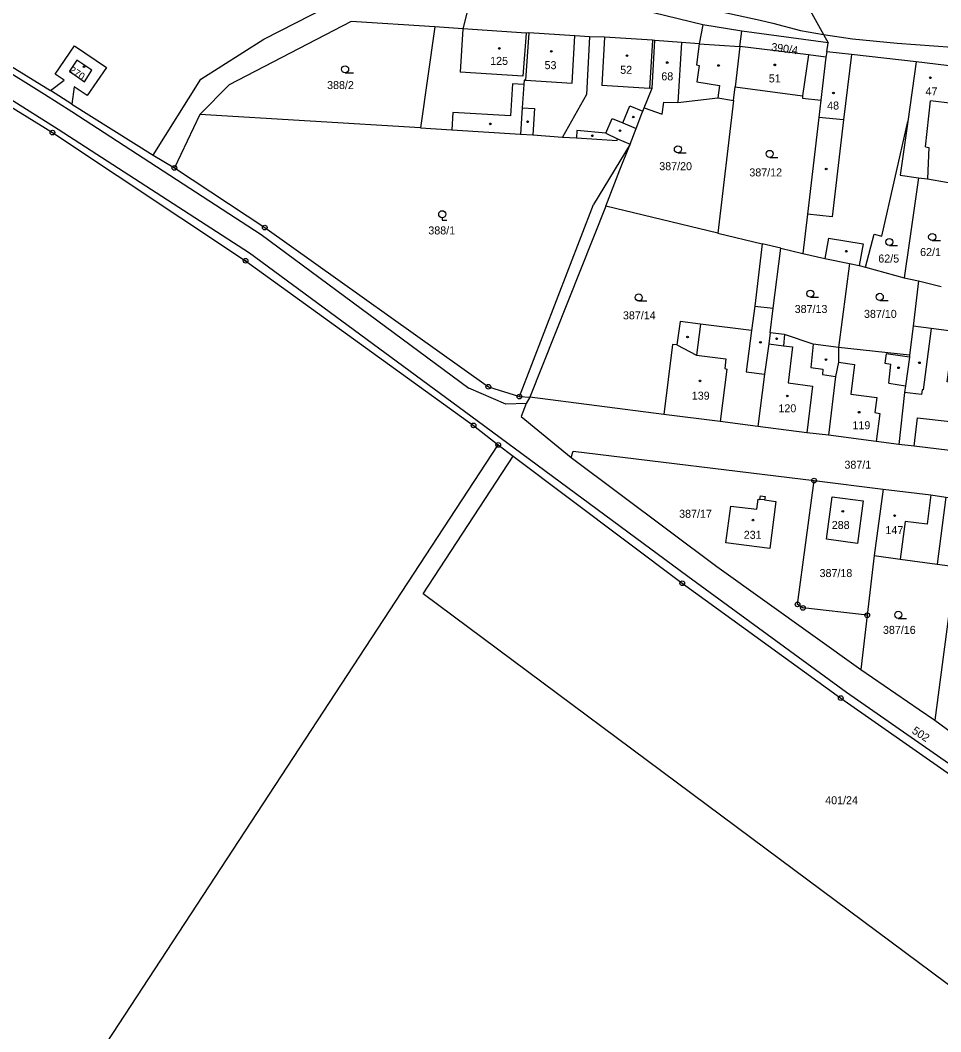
# Model space of a CAD drawing. Extents: x -758582 to -751794, y -998770 to -994350.
# Drawn here: x -756763.8 to -756568.2, y -997118.6 to -996903.6 of the extents above; entities that cross this region are included whole.
import ezdxf

# ---------------------------------------------------------------- set-up
doc = ezdxf.new("R2010")
doc.units = 0
for name, color, linetype in [('Hranice parcel', 7, 'Continuous'), ('Parcelní čísla', 7, 'Continuous'), ('Vnitřní kresba', 7, 'Continuous'), ('Značky bodu BP', 7, 'Continuous'), ('Značky budov', 7, 'Continuous'), ('Značky kultur', 7, 'Continuous')]:
    doc.layers.add(name, color=color, linetype=linetype)

msp = doc.modelspace()

# ---------------------------------------------------------------- linework, layer by layer
at = {"layer": 'Hranice parcel'}
for p, q in [((-756666.66, -996892.83), (-756669.78, -996905.45)), ((-756618.81, -996904.62), (-756666.66, -996892.83)), ((-756597.08, -996899.64), (-756593.16, -996906.67)), ((-756610.53, -996905.91), (-756618.81, -996904.62)), ((-756675.77, -996905.04), (-756678.78, -996926.51)), ((-756669.78, -996905.45), (-756675.77, -996905.04)), ((-756610.93, -996909.17), (-756610.53, -996905.91)), ((-756592.18, -996908.44), (-756610.53, -996905.91)), ((-756593.16, -996906.67), (-756592.18, -996908.44)), ((-756610.93, -996909.17), (-756611.96, -996917.8)), ((-756592.45, -996910.34), (-756592.18, -996908.44)), ((-756592.45, -996910.34), (-756592.64, -996911.48)), ((-756592.64, -996911.48), (-756593.71, -996920.62)), ((-756573.49, -996912.48), (-756575.23, -996925.15)), ((-756752.85, -996921.43), (-756757.41, -996918.54)), ((-756612.31, -996920.64), (-756611.96, -996917.8)), ((-756752.85, -996921.43), (-756735.62, -996932.29)), ((-756612.31, -996920.64), (-756615.62, -996948.85)), ((-756725.66, -996923.67), (-756731.09, -996935)), ((-756678.78, -996926.51), (-756725.66, -996923.67)), ((-756735.62, -996932.29), (-756731.09, -996935)), ((-756639.39, -996943.14), (-756655.55, -996983.74)), ((-756615.62, -996948.85), (-756639.39, -996943.14)), ((-756615.62, -996948.85), (-756606.21, -996951.11)), ((-756602.21, -996952.02), (-756606.21, -996951.11)), ((-756602.21, -996952.02), (-756597.52, -996953.21)), ((-756587.66, -996955.3), (-756589.94, -996973.18)), ((-756584.25, -996956.11), (-756576, -996958.33)), ((-756576, -996958.33), (-756572.98, -996959.01)), ((-756572.98, -996959.01), (-756574.07, -996968.6)), ((-756572.98, -996959.01), (-756568.12, -996960.2)), ((-756574.07, -996968.6), (-756574.86, -996974.76)), ((-756574.86, -996974.76), (-756589.94, -996973.18)), ((-756627.05, -996987.38), (-756655.55, -996983.74)), ((-756662.27, -996993.85), (-756659.07, -996996.26)), ((-756595.16, -997001.43), (-756580.51, -997003.23)), ((-756580.51, -997003.23), (-756582.38, -997017.35)), ((-756582.38, -997017.35), (-756583.86, -997030.06)), ((-756566.24, -997027.66), (-756569.51, -997052.33)), ((-756583.86, -997030.06), (-756585.2, -997041.57)), ((-756569.51, -997052.33), (-756554.48, -997063.43))]:
    msp.add_line(p, q, dxfattribs=at)
for points in [[(-756815.7, -996861.12), (-756817.6, -996876.39), (-756800.71, -996891.81), (-756757.41, -996918.54)], [(-756835.84, -996867.71), (-756821.72, -996883.16), (-756804.35, -996898.12), (-756756.98, -996927.47), (-756715.94, -996954.72), (-756667.52, -996989.7), (-756662.27, -996993.85)], [(-756679.61, -996888.07), (-756677.72, -996888.47), (-756666.52, -996890.86), (-756645.73, -996895.25), (-756637.47, -996896.99), (-756616.39, -996901.48), (-756606.63, -996903.58), (-756603.93, -996904.24), (-756598.04, -996905.77), (-756593.16, -996906.67)], [(-756735.62, -996932.29), (-756725.43, -996916.13), (-756712.09, -996907.67), (-756695.28, -996898.98), (-756679.87, -996889.98)], [(-756675.77, -996905.04), (-756693.49, -996903.86), (-756719.44, -996917.37), (-756725.66, -996923.67)], [(-756618.81, -996904.62), (-756619.54, -996908.63), (-756623.32, -996908.33), (-756629, -996907.94)], [(-756655.8, -996906.3), (-756656.31, -996906.33), (-756669.78, -996905.45)], [(-756655.8, -996906.3), (-756656.46, -996916.37), (-756656.78, -996916.36), (-756656.81, -996917.3), (-756657.15, -996922.2), (-756657.55, -996927.81)], [(-756642.88, -996907.11), (-756645.97, -996906.95), (-756655.8, -996906.3)], [(-756593.16, -996906.67), (-756587.02, -996907.58), (-756577.49, -996908.49), (-756495.7, -996914.45), (-756495.66, -996914.81), (-756492.55, -996915.13), (-756491.79, -996915.73)], [(-756757.41, -996918.54), (-756754.47, -996916.36), (-756756.43, -996915.06), (-756752.33, -996909.08), (-756745.49, -996913.65), (-756749.59, -996919.62), (-756752.35, -996917.77), (-756752.85, -996921.43)], [(-756642.88, -996907.11), (-756643.51, -996919.39), (-756648.59, -996928.43)], [(-756629, -996907.94), (-756629.51, -996907.88), (-756639.68, -996907.24), (-756642.88, -996907.11)], [(-756631.27, -996922.24), (-756629.58, -996918.02), (-756629, -996907.94)], [(-756592.64, -996911.48), (-756596.35, -996910.99), (-756610.93, -996909.17)], [(-756573.49, -996912.48), (-756587.24, -996910.9), (-756592.45, -996910.34)], [(-756554.54, -996914.83), (-756560.58, -996914.04), (-756573.49, -996912.48)], [(-756611.96, -996917.8), (-756597.62, -996919.67), (-756597.65, -996920.16), (-756593.71, -996920.62)], [(-756631.27, -996922.24), (-756627.43, -996923.59), (-756627.09, -996921.05), (-756624.1, -996921.1), (-756615.59, -996920.13), (-756612.31, -996920.64)], [(-756593.71, -996920.62), (-756594.13, -996924.28), (-756596.55, -996944.82), (-756597.52, -996953.21)], [(-756634.27, -996929.92), (-756632.97, -996926.59), (-756631.73, -996923.4), (-756631.56, -996922.95), (-756631.27, -996922.24)], [(-756584.25, -996956.11), (-756582.42, -996949.1), (-756580.76, -996949.52), (-756575.23, -996925.15)], [(-756575.23, -996925.15), (-756576.9, -996936.53), (-756572.94, -996937.07)], [(-756678.78, -996926.51), (-756672.12, -996926.9), (-756657.55, -996927.81)], [(-756657.55, -996927.81), (-756654.95, -996927.99), (-756648.59, -996928.43)], [(-756648.59, -996928.43), (-756645.63, -996928.63), (-756636.98, -996929.15), (-756636.96, -996928.8), (-756634.27, -996929.92)], [(-756639.39, -996943.14), (-756636.4, -996935.42), (-756634.27, -996929.92)], [(-756731.09, -996935), (-756711.88, -996947.67), (-756664.37, -996981.51), (-756657.77, -996983.58), (-756655.55, -996983.74)], [(-756572.94, -996937.07), (-756574.91, -996950.49), (-756576, -996958.33)], [(-756572.94, -996937.07), (-756571.06, -996937.33), (-756567.04, -996938.02), (-756563.66, -996938.45)], [(-756606.21, -996951.11), (-756607.76, -996964.36), (-756608.43, -996969.54), (-756619.29, -996968.21), (-756623.62, -996967.63), (-756624.29, -996972.61), (-756625.22, -996972.5), (-756627.05, -996987.38)], [(-756604.49, -996970.01), (-756603.82, -996964.82), (-756602.21, -996952.02)], [(-756597.52, -996953.21), (-756592.86, -996954.23), (-756587.66, -996955.3)], [(-756587.66, -996955.3), (-756585.6, -996955.72), (-756584.25, -996956.11)], [(-756559.99, -996981.09), (-756566.87, -996980.42), (-756565.4, -996969.78), (-756570.26, -996969.12), (-756574.07, -996968.6)], [(-756604.49, -996970.01), (-756604.76, -996972.37), (-756605.7, -996978.85), (-756607.08, -996989.96)], [(-756589.94, -996973.18), (-756595.32, -996972.47), (-756601.43, -996970.42), (-756604.49, -996970.01)], [(-756589.94, -996973.18), (-756589.99, -996976.3), (-756590.61, -996979.33), (-756592.1, -996991.8)], [(-756574.86, -996974.76), (-756574.91, -996975.18), (-756575.74, -996981.29), (-756575.92, -996982.7), (-756577.12, -996993.76)], [(-756655.55, -996983.74), (-756656.3, -996985.08), (-756657.41, -996987.83), (-756646.75, -996996.53)], [(-756607.08, -996989.96), (-756615.1, -996988.9), (-756627.05, -996987.38)], [(-756592.1, -996991.8), (-756596.68, -996991.28), (-756607.08, -996989.96)], [(-756577.12, -996993.76), (-756581.94, -996993.13), (-756592.1, -996991.8)], [(-757301.89, -997971.07), (-757212.95, -997835.19), (-757121.49, -997695.46), (-757030.03, -997555.74), (-756939.63, -997417.62), (-756847.12, -997276.28), (-756755.67, -997136.55), (-756662.27, -996993.85)], [(-756561.67, -996995.62), (-756573.91, -996994.1), (-756577.12, -996993.76)], [(-756511.29, -997149.76), (-756605.35, -997079.76), (-756678.22, -997025.53), (-756659.07, -996996.26)], [(-756659.07, -996996.26), (-756623.16, -997023.25), (-756589.48, -997047.67), (-756558.85, -997069.07), (-756525.41, -997093.51)], [(-756646.75, -996996.53), (-756646.38, -996995.16), (-756595.16, -997001.43)], [(-756646.75, -996996.53), (-756615.81, -997019.68), (-756585.2, -997041.57)], [(-756583.86, -997030.06), (-756597.54, -997028.48), (-756598.67, -997027.74), (-756595.16, -997001.43)], [(-756580.51, -997003.23), (-756570.33, -997004.49), (-756567.14, -997004.98), (-756563.62, -997005.4)], [(-756607.03, -997005.4), (-756606.67, -997005.46), (-756606.55, -997004.65), (-756605.57, -997004.79), (-756605.69, -997005.55), (-756603.27, -997005.88), (-756604.58, -997015.89), (-756613.88, -997014.68), (-756612.87, -997006.85), (-756607.31, -997007.48), (-756607.03, -997005.4)], [(-756592.53, -997013.91), (-756591.28, -997004.92), (-756584.71, -997005.76), (-756585.96, -997014.82), (-756592.53, -997013.91)], [(-756582.38, -997017.35), (-756576.86, -997018.12), (-756569.02, -997019.2), (-756565.22, -997019.72)], [(-756585.2, -997041.57), (-756572.8, -997050.07), (-756569.51, -997052.33)]]:
    msp.add_lwpolyline(points, dxfattribs=at)
at = {"layer": 'Vnitřní kresba'}
for p, q in [((-756801.24, -996892.96), (-756758.65, -996919.32)), ((-756803.48, -996896.64), (-756755.75, -996926.78)), ((-756669.78, -996905.45), (-756670.39, -996914.63)), ((-756656.31, -996906.33), (-756657.01, -996915.51)), ((-756646.57, -996917), (-756645.97, -996906.95)), ((-756639.68, -996907.24), (-756640.28, -996917.5)), ((-756629.51, -996907.88), (-756630.13, -996918.13)), ((-756623.32, -996908.33), (-756624.1, -996921.1)), ((-756619.54, -996908.63), (-756620.12, -996913.12)), ((-756619.54, -996908.63), (-756610.93, -996909.17)), ((-756596.35, -996910.99), (-756597.62, -996919.67)), ((-756587.24, -996910.9), (-756588.91, -996924.77)), ((-756620.12, -996913.12), (-756619.58, -996913.22)), ((-756619.58, -996913.22), (-756620.1, -996916.69)), ((-756657.01, -996915.51), (-756670.39, -996914.63)), ((-756659.22, -996917.12), (-756659.66, -996923.92)), ((-756656.81, -996917.3), (-756659.22, -996917.12)), ((-756656.46, -996916.37), (-756646.57, -996917)), ((-756630.13, -996918.13), (-756640.28, -996917.5)), ((-756620.1, -996916.69), (-756615.26, -996917.47)), ((-756615.26, -996917.47), (-756615.59, -996920.13)), ((-756758.65, -996919.32), (-756752.89, -996923)), ((-756629.58, -996918.02), (-756630.13, -996918.13)), ((-756635.77, -996925.43), (-756634.28, -996921.83)), ((-756634.28, -996921.83), (-756631.56, -996922.95)), ((-756571.47, -996930.54), (-756570.42, -996920.72)), ((-756565.79, -996921.31), (-756570.42, -996920.72)), ((-756752.89, -996923), (-756712.67, -996949.15)), ((-756671.9, -996923.22), (-756672.12, -996926.9)), ((-756659.66, -996923.92), (-756671.9, -996923.22)), ((-756657.15, -996922.2), (-756654.57, -996922.34)), ((-756654.57, -996922.34), (-756654.95, -996927.99)), ((-756639.4, -996927.61), (-756638.09, -996924.47)), ((-756638.09, -996924.47), (-756635.77, -996925.43)), ((-756635.77, -996925.43), (-756632.97, -996926.59)), ((-756588.91, -996924.77), (-756594.13, -996924.28)), ((-756588.91, -996924.77), (-756591.3, -996945.41)), ((-756755.75, -996926.78), (-756715.15, -996953.07)), ((-756645.59, -996927.02), (-756645.63, -996928.63)), ((-756639.4, -996927.61), (-756645.59, -996927.02)), ((-756639.4, -996927.61), (-756636.96, -996928.8)), ((-756634.27, -996929.92), (-756642.06, -996942.75)), ((-756571.47, -996930.54), (-756570.8, -996930.69)), ((-756570.8, -996930.69), (-756571.06, -996937.33)), ((-756657.77, -996983.58), (-756642.06, -996942.75)), ((-756591.3, -996945.41), (-756596.55, -996944.82)), ((-756712.67, -996949.15), (-756668.49, -996981.79)), ((-756592.11, -996949.94), (-756592.86, -996954.23)), ((-756592.11, -996949.94), (-756584.74, -996951.13)), ((-756584.74, -996951.13), (-756585.6, -996955.72)), ((-756715.15, -996953.07), (-756666.73, -996988.64)), ((-756607.76, -996964.36), (-756603.82, -996964.82)), ((-756619.29, -996968.21), (-756620.11, -996974.76)), ((-756570.26, -996969.12), (-756571.97, -996982.16)), ((-756608.43, -996969.54), (-756609.56, -996978.34)), ((-756601.43, -996970.42), (-756601.68, -996972.77)), ((-756624.29, -996972.61), (-756620.11, -996974.76)), ((-756604.76, -996972.37), (-756601.68, -996972.77)), ((-756601.68, -996972.77), (-756599.74, -996973.02)), ((-756599.74, -996973.02), (-756600.66, -996980.65)), ((-756595.32, -996972.47), (-756595.85, -996977.4)), ((-756620.11, -996974.76), (-756613.88, -996975.58)), ((-756613.88, -996975.58), (-756614.13, -996977.63)), ((-756579.86, -996974.51), (-756580.15, -996976.52)), ((-756574.91, -996975.18), (-756579.86, -996974.51)), ((-756613.69, -996977.78), (-756615.1, -996988.9)), ((-756614.13, -996977.63), (-756613.69, -996977.78)), ((-756595.85, -996977.4), (-756593.27, -996977.74)), ((-756593.27, -996977.74), (-756593.4, -996978.91)), ((-756589.99, -996976.3), (-756586.55, -996976.75)), ((-756586.55, -996976.75), (-756587.32, -996983.04)), ((-756580.15, -996976.52), (-756578.83, -996976.71)), ((-756579.3, -996980.74), (-756578.83, -996976.71)), ((-756609.56, -996978.34), (-756605.7, -996978.85)), ((-756593.4, -996978.91), (-756590.61, -996979.33)), ((-756660.62, -996985.21), (-756668.49, -996981.79)), ((-756600.66, -996980.65), (-756595.49, -996981.37)), ((-756595.49, -996981.37), (-756596.68, -996991.28)), ((-756579.3, -996980.74), (-756575.74, -996981.29)), ((-756572.22, -996982.13), (-756572.35, -996983.14)), ((-756571.97, -996982.16), (-756572.22, -996982.13)), ((-756587.32, -996983.04), (-756581.8, -996983.8)), ((-756581.8, -996983.8), (-756582.22, -996986.98)), ((-756572.35, -996983.14), (-756575.92, -996982.7)), ((-756656.3, -996985.08), (-756660.62, -996985.21)), ((-756666.73, -996988.64), (-756621.97, -997021.77)), ((-756582.22, -996986.98), (-756581.22, -996987.15)), ((-756581.22, -996987.15), (-756581.94, -996993.13)), ((-756573.91, -996994.1), (-756573.17, -996988.07)), ((-756573.17, -996988.07), (-756566.22, -996988.9)), ((-756605.69, -997005.55), (-756606.67, -997005.46)), ((-756570.33, -997004.49), (-756571.12, -997010.7)), ((-756567.14, -997004.98), (-756569.02, -997019.2)), ((-756575.8, -997010.12), (-756576.86, -997018.12)), ((-756571.12, -997010.7), (-756575.8, -997010.12)), ((-756621.97, -997021.77), (-756588.27, -997046.37)), ((-756588.27, -997046.37), (-756557.73, -997067.69))]:
    msp.add_line(p, q, dxfattribs=at)
msp.add_lwpolyline([(-756751.79, -996912.08), (-756753.38, -996914.44), (-756750.21, -996916.67), (-756748.63, -996914.25), (-756751.79, -996912.08)], dxfattribs=at)
at = {"layer": 'Značky bodu BP'}
for centre, radius in [((-756756.98, -996927.47), 0.5), ((-756756.98, -996927.47), 0.0303), ((-756731.09, -996935), 0.5), ((-756731.09, -996935), 0.0303), ((-756711.88, -996947.67), 0.5), ((-756711.88, -996947.67), 0.0303), ((-756715.94, -996954.72), 0.5), ((-756715.94, -996954.72), 0.0303), ((-756664.37, -996981.51), 0.5), ((-756664.37, -996981.51), 0.0303), ((-756657.77, -996983.58), 0.5), ((-756657.77, -996983.58), 0.0303), ((-756667.52, -996989.7), 0.5), ((-756667.52, -996989.7), 0.0303), ((-756662.27, -996993.85), 0.5), ((-756662.27, -996993.85), 0.0303), ((-756595.16, -997001.43), 0.5), ((-756595.16, -997001.43), 0.0303), ((-756623.16, -997023.25), 0.5), ((-756623.16, -997023.25), 0.0303), ((-756598.67, -997027.74), 0.5), ((-756598.67, -997027.74), 0.0303), ((-756597.54, -997028.48), 0.5), ((-756597.54, -997028.48), 0.0303), ((-756583.86, -997030.06), 0.5), ((-756583.86, -997030.06), 0.0303), ((-756589.48, -997047.67), 0.5), ((-756589.48, -997047.67), 0.0303)]:
    msp.add_circle(centre, radius, dxfattribs=at)
at = {"layer": 'Značky budov'}
for centre in [(-756662.04, -996909.61), (-756651, -996910.23), (-756634.91, -996911.14), (-756750.27, -996913.5), (-756626.36, -996912.6), (-756615.45, -996913.23), (-756603.5, -996913.1), (-756570.46, -996915.85), (-756591.04, -996919.07), (-756633.58, -996924.19), (-756663.96, -996925.64), (-756656.02, -996925.19), (-756642.27, -996928.16), (-756636.41, -996927.09), (-756592.58, -996935.22), (-756588.31, -996952.7), (-756622.05, -996970.93), (-756603.11, -996971.31), (-756606.55, -996972.06), (-756592.61, -996975.71), (-756577.21, -996977.47), (-756572.76, -996976.41), (-756619.4, -996980.25), (-756600.85, -996983.45), (-756585.58, -996986.91), (-756589.05, -997007.97), (-756608.14, -997009.83), (-756578.04, -997008.88)]:
    msp.add_circle(centre, 0.175, dxfattribs=at)
at = {"layer": 'Značky kultur'}
for p, q in [((-756694.8, -996914.78), (-756693.05, -996914.78)), ((-756624.09, -996931.78), (-756622.34, -996931.78)), ((-756604.59, -996932.76), (-756602.84, -996932.76)), ((-756674.17, -996945.58), (-756674.17, -996946.08)), ((-756674.17, -996946.08), (-756673.17, -996946.08)), ((-756579.16, -996951.48), (-756577.41, -996951.48)), ((-756570.06, -996950.43), (-756568.31, -996950.43)), ((-756595.94, -996962.46), (-756594.19, -996962.46)), ((-756632.42, -996963.27), (-756630.67, -996963.27)), ((-756581.2, -996963.14), (-756579.45, -996963.14)), ((-756577.27, -997030.71), (-756575.52, -997030.71))]:
    msp.add_line(p, q, dxfattribs=at)
for centre in [(-756694.8, -996914.03), (-756624.09, -996931.03), (-756604.59, -996932.01), (-756674.17, -996944.83), (-756579.16, -996950.73), (-756570.06, -996949.68), (-756632.42, -996962.52), (-756595.94, -996961.71), (-756581.2, -996962.39), (-756577.27, -997029.96)]:
    msp.add_circle(centre, 0.75, dxfattribs=at)

# ---------------------------------------------------------------- texts
at = {"layer": 'Parcelní čísla'}
for s, height, rotation, p in [('390/4', 1.7, 352, (-756604.35, -996910.08)), ('270', 1.53, 327, (-756753.6, -996914.56)), ('502', 1.7, 327, (-756574.51, -997054.99))]:
    msp.add_text(s, height=height, rotation=rotation, dxfattribs=at).set_placement(p)
for s, p in [('125', (-756663.98, -996913.1)), ('53', (-756652.42, -996914.01)), ('52', (-756636.35, -996915)), ('68', (-756627.61, -996916.38)), ('51', (-756604.78, -996916.83)), ('388/2', (-756698.63, -996918.24)), ('47', (-756571.47, -996919.57)), ('48', (-756592.38, -996922.59)), ('387/20', (-756628.05, -996935.48)), ('387/12', (-756608.91, -996936.8)), ('388/1', (-756677.12, -996949.13)), ('62/1', (-756572.62, -996953.72)), ('62/5', (-756581.51, -996955.1)), ('387/13', (-756599.28, -996965.82)), ('387/14', (-756635.77, -996967.17)), ('387/10', (-756584.55, -996966.86)), ('139', (-756621.14, -996984.24)), ('120', (-756602.73, -996986.93)), ('119', (-756587, -996990.52)), ('387/1', (-756588.71, -996998.91)), ('387/17', (-756623.83, -997009.34)), ('288', (-756591.4, -997011.72)), ('231', (-756610.1, -997013.81)), ('147', (-756579.99, -997012.8)), ('387/18', (-756593.99, -997021.94)), ('387/16', (-756580.52, -997034.01)), ('401/24', (-756592.79, -997070.21))]:
    msp.add_text(s, height=1.7, dxfattribs=at).set_placement(p)

doc.saveas('drawing.dxf')
